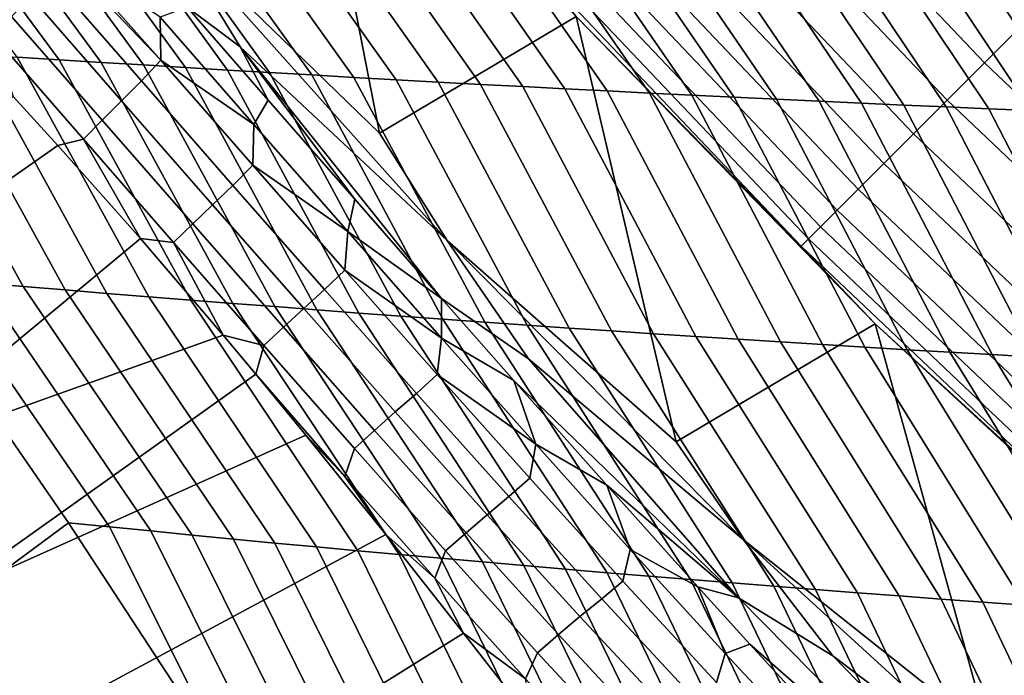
# Model space of a CAD drawing. Header units: metres. Extents: x -109 to 109, y -100 to 58.
# Tile 294 of 642: x -14.47 to -12.27, y -26.48 to -25.02. Entities that reach past the tile are written whole.
import ezdxf

# ---------------------------------------------------------------- set-up
doc = ezdxf.new("R2010")
doc.units = ezdxf.units.M
doc.layers.add('solid_21_062_100_XXX', color=7, linetype='CONTINUOUS')

msp = doc.modelspace()

# ---------------------------------------------------------------- linework, layer by layer
at = {"layer": 'solid_21_062_100_XXX'}
for points in [[(-12.123857, -24.923857, 28.483959), (-12.741755, -24.272728, 28.483959), (-12.844791, -24.365501, 28.377752), (-12.221896, -25.021896, 28.377752)], [(-14.142001, -24.807844, 26.000853), (-13.665593, -25.270016, 25.997431), (-13.857032, -24.288368, 25.997431), (-14.290224, -24.549013, 25.997431)], [(-13.665593, -25.270016, 25.997431), (-13.225946, -25.009596, 25.997431), (-13.857032, -24.288368, 25.997431)], [(-14.142001, -24.807844, 26.000853), (-14.58528, -24.348516, 26.011116), (-14.095791, -24.988293, 26.020733), (-13.97708, -25.077391, 26.011074)], [(-12.221896, -25.021896, 28.377752), (-12.844791, -24.365501, 28.377752), (-12.940549, -24.451723, 28.259855), (-12.31301, -25.11301, 28.259855)], [(-12.31301, -25.11301, 28.259855), (-12.940549, -24.451723, 28.259855), (-13.028297, -24.530731, 28.131165), (-12.396503, -25.196503, 28.131165)], [(-12.396503, -25.196503, 28.131165), (-13.028297, -24.530731, 28.131165), (-13.107368, -24.601927, 27.992664), (-12.47174, -25.27174, 27.992664)], [(-14.475131, -25.099939, -18.487946), (-14.864243, -24.57585, -18.736746), (-14.76955, -24.580339, -18.749241), (-14.381275, -25.10593, -18.502785)], [(-14.381275, -25.10593, -18.502785), (-14.76955, -24.580339, -18.749241), (-14.674807, -24.584757, -18.761755), (-14.287364, -25.111832, -18.517653)], [(-14.287364, -25.111832, -18.517653), (-14.674807, -24.584757, -18.761755), (-14.580013, -24.5891, -18.774286), (-14.193398, -25.117645, -18.532545)], [(-14.193398, -25.117645, -18.532545), (-14.580013, -24.5891, -18.774286), (-14.485168, -24.59337, -18.786839), (-14.099376, -25.123369, -18.547462)], [(-14.099376, -25.123369, -18.547462), (-14.485168, -24.59337, -18.786839), (-14.390275, -24.597567, -18.799406), (-14.0053, -25.129004, -18.562405)], [(-14.0053, -25.129004, -18.562405), (-14.390275, -24.597567, -18.799406), (-14.295333, -24.601692, -18.811993), (-13.911171, -25.134552, -18.577374)], [(-13.911171, -25.134552, -18.577374), (-14.295333, -24.601692, -18.811993), (-14.200343, -24.605743, -18.824594), (-13.816989, -25.140011, -18.592363)], [(-13.816989, -25.140011, -18.592363), (-14.200343, -24.605743, -18.824594), (-14.105305, -24.609722, -18.837215), (-13.722754, -25.145382, -18.607378)], [(-13.722754, -25.145382, -18.607378), (-14.105305, -24.609722, -18.837215), (-14.010219, -24.613626, -18.84985), (-13.628468, -25.150663, -18.622416)], [(-12.47174, -25.27174, 27.992664), (-13.107368, -24.601927, 27.992664), (-13.177157, -24.664766, 27.845409), (-12.538145, -25.338144, 27.845409)], [(-13.628468, -25.150663, -18.622416), (-14.010219, -24.613626, -18.84985), (-13.915086, -24.61746, -18.862501), (-13.534129, -25.155859, -18.637476)], [(-13.534129, -25.155859, -18.637476), (-13.915086, -24.61746, -18.862501), (-13.819907, -24.621222, -18.87517), (-13.439739, -25.160965, -18.652557)], [(-13.439739, -25.160965, -18.652557), (-13.819907, -24.621222, -18.87517), (-13.724682, -24.624908, -18.887852), (-13.3453, -25.165983, -18.66766)], [(-13.3453, -25.165983, -18.66766), (-13.724682, -24.624908, -18.887852), (-13.629412, -24.628525, -18.900549), (-13.250809, -25.170916, -18.682785)], [(-13.250809, -25.170916, -18.682785), (-13.629412, -24.628525, -18.900549), (-13.534096, -24.632067, -18.91326), (-13.156269, -25.175758, -18.697929)], [(-13.156269, -25.175758, -18.697929), (-13.534096, -24.632067, -18.91326), (-13.438735, -24.635538, -18.925985), (-13.061679, -25.180513, -18.713095)], [(-13.061679, -25.180513, -18.713095), (-13.438735, -24.635538, -18.925985), (-13.343329, -24.638937, -18.938725), (-12.967041, -25.185183, -18.728279)], [(-12.967041, -25.185183, -18.728279), (-13.343329, -24.638937, -18.938725), (-13.247881, -24.642265, -18.951475), (-12.872354, -25.189764, -18.743483)], [(-12.872354, -25.189764, -18.743483), (-13.247881, -24.642265, -18.951475), (-13.152388, -24.645521, -18.964241), (-12.777618, -25.194258, -18.758705)], [(-12.777618, -25.194258, -18.758705), (-13.152388, -24.645521, -18.964241), (-13.056852, -24.648705, -18.977018), (-12.682835, -25.198666, -18.773947)], [(-12.682835, -25.198666, -18.773947), (-13.056852, -24.648705, -18.977018), (-12.961273, -24.651815, -18.989807), (-12.588004, -25.202984, -18.789206)], [(-12.588004, -25.202984, -18.789206), (-12.961273, -24.651815, -18.989807), (-12.865653, -24.654856, -19.002609), (-12.493127, -25.207218, -18.804482)], [(-12.538145, -25.338144, 27.845409), (-13.177157, -24.664766, 27.845409), (-13.237134, -24.718769, 27.690523), (-12.595213, -25.395212, 27.690523)], [(-12.493127, -25.207218, -18.804482), (-12.865653, -24.654856, -19.002609), (-12.76999, -24.657824, -19.015423), (-12.398203, -25.211363, -18.819775)], [(-12.398203, -25.211363, -18.819775), (-12.76999, -24.657824, -19.015423), (-12.674286, -24.660721, -19.028248), (-12.303233, -25.215424, -18.835083)], [(-12.303233, -25.215424, -18.835083), (-12.674286, -24.660721, -19.028248), (-12.578541, -24.663546, -19.041082), (-12.208218, -25.219397, -18.85041)], [(-12.208218, -25.219397, -18.85041), (-12.578541, -24.663546, -19.041082), (-12.482755, -24.6663, -19.053928), (-12.113156, -25.223282, -18.865751)], [(-12.113156, -25.223282, -18.865751), (-12.482755, -24.6663, -19.053928), (-12.386929, -24.668983, -19.066784), (-12.01805, -25.227081, -18.881109)], [(-12.01805, -25.227081, -18.881109), (-12.386929, -24.668983, -19.066784), (-12.291061, -24.671595, -19.079649), (-11.9229, -25.230793, -18.896481)], [(-11.9229, -25.230793, -18.896481), (-12.291061, -24.671595, -19.079649), (-12.195156, -24.674135, -19.092525), (-11.827705, -25.234421, -18.911867)], [(-12.595213, -25.395212, 27.690523), (-13.237134, -24.718769, 27.690523), (-13.286839, -24.763523, 27.529186), (-12.642508, -25.442509, 27.529186)], [(-12.642508, -25.442509, 27.529186), (-13.286839, -24.763523, 27.529186), (-13.325895, -24.798691, 27.362629), (-12.67967, -25.47967, 27.362629)], [(-13.514312, -25.510149, 26.000853), (-13.665593, -25.270016, 25.997431), (-14.142001, -24.807844, 26.000853)], [(-13.514312, -25.510149, 26.000853), (-14.142001, -24.807844, 26.000853), (-13.97708, -25.077391, 26.011074)], [(-12.67967, -25.47967, 27.362629), (-13.325895, -24.798691, 27.362629), (-13.354004, -24.823999, 27.192122), (-12.706415, -25.506416, 27.192122)], [(-12.706415, -25.506416, 27.192122), (-13.354004, -24.823999, 27.192122), (-13.370951, -24.839258, 27.018965), (-12.722541, -25.522541, 27.018965)], [(-12.722541, -25.522541, 27.018965), (-13.370951, -24.839258, 27.018965), (-13.225935, -25.009613, 26.844654)], [(-14.154208, -25.107019, 26.047626), (-14.360433, -24.87463, 26.050049), (-14.367054, -24.883854, 26.050959)], [(-14.155469, -25.010855, 26.03804), (-14.358998, -24.871891, 26.04978), (-14.360433, -24.87463, 26.050049), (-14.154208, -25.107019, 26.047626)], [(-14.197542, -25.153191, 26.049437), (-14.154208, -25.107019, 26.047626), (-14.367054, -24.883854, 26.050959), (-14.401451, -24.919075, 26.052021)], [(-14.242126, -25.197515, 26.043306), (-14.197542, -25.153191, 26.049437), (-14.401451, -24.919075, 26.052021), (-14.445128, -24.964457, 26.046324)], [(-14.285618, -25.241161, 26.029329), (-14.242126, -25.197515, 26.043306), (-14.445128, -24.964457, 26.046324), (-14.487865, -25.00915, 26.032738)], [(-14.155469, -25.010855, 26.03804), (-13.946047, -25.250599, 26.038443), (-13.91397, -25.196526, 26.020988), (-14.095791, -24.988293, 26.020733)], [(-13.97708, -25.077391, 26.011074), (-14.095791, -24.988293, 26.020733), (-13.91397, -25.196526, 26.020988)], [(-14.327312, -25.283451, 26.007729), (-14.285618, -25.241161, 26.029329), (-14.487865, -25.00915, 26.032738), (-14.528922, -25.052416, 26.011486)], [(-13.946047, -25.250599, 26.038443), (-14.155469, -25.010855, 26.03804), (-14.154208, -25.107019, 26.047626)], [(-13.514312, -25.510149, 26.000853), (-13.002313, -25.960152, 25.997431), (-13.225946, -25.009596, 25.997431), (-13.665593, -25.270016, 25.997431)], [(-13.002313, -25.960152, 25.997431), (-12.557368, -25.696217, 25.997431), (-13.225946, -25.009596, 25.997431)], [(-12.557367, -25.69622, 26.844654), (-13.225935, -25.009613, 26.844654), (-13.225946, -25.009596, 25.997431), (-12.557368, -25.696217, 25.997431)], [(-12.722541, -25.522541, 27.018965), (-13.225935, -25.009613, 26.844654), (-12.557367, -25.69622, 26.844654)], [(-11.565502, -25.644791, 28.377752), (-12.221896, -25.021896, 28.377752), (-12.31301, -25.11301, 28.259855), (-11.651722, -25.740549, 28.259855)], [(-14.327312, -25.283451, 26.007729), (-14.528922, -25.052416, 26.011486), (-14.48412, -25.188427, 25.980612), (-14.384803, -25.297394, 25.981033)], [(-14.555229, -25.605093, -18.186674), (-14.849979, -25.075085, -18.428864), (-14.756354, -25.081432, -18.44359), (-14.461783, -25.612988, -18.203903)], [(-14.461783, -25.612988, -18.203903), (-14.756354, -25.081432, -18.44359), (-14.662671, -25.08769, -18.458347), (-14.368273, -25.620775, -18.221169)], [(-14.368273, -25.620775, -18.221169), (-14.662671, -25.08769, -18.458347), (-14.56893, -25.093859, -18.473133), (-14.274697, -25.628456, -18.238472)], [(-14.274697, -25.628456, -18.238472), (-14.56893, -25.093859, -18.473133), (-14.475131, -25.099939, -18.487946), (-14.181058, -25.636032, -18.255808)], [(-13.97708, -25.077391, 26.011074), (-13.720568, -25.418058, 26.02293), (-13.526587, -25.639626, 26.026644)], [(-13.514312, -25.510149, 26.000853), (-13.97708, -25.077391, 26.011074), (-13.526587, -25.639626, 26.026644), (-13.332011, -25.775, 26.011074)], [(-13.97708, -25.077391, 26.011074), (-13.91397, -25.196526, 26.020988), (-13.720568, -25.418058, 26.02293)], [(-14.181058, -25.636032, -18.255808), (-14.475131, -25.099939, -18.487946), (-14.381275, -25.10593, -18.502785), (-14.087356, -25.643499, -18.27318)], [(-14.087356, -25.643499, -18.27318), (-14.381275, -25.10593, -18.502785), (-14.287364, -25.111832, -18.517653), (-13.993591, -25.650862, -18.290586)], [(-13.993591, -25.650862, -18.290586), (-14.287364, -25.111832, -18.517653), (-14.193398, -25.117645, -18.532545), (-13.899766, -25.658119, -18.308025)], [(-13.993189, -25.386856, 26.051128), (-13.948778, -25.341965, 26.048925), (-14.154208, -25.107019, 26.047626), (-14.197542, -25.153191, 26.049437)], [(-13.946047, -25.250599, 26.038443), (-14.154208, -25.107019, 26.047626), (-13.948778, -25.341965, 26.048925)], [(-11.651722, -25.740549, 28.259855), (-12.31301, -25.11301, 28.259855), (-12.396503, -25.196503, 28.131165), (-11.730732, -25.828297, 28.131165)], [(-13.899766, -25.658119, -18.308025), (-14.193398, -25.117645, -18.532545), (-14.099376, -25.123369, -18.547462), (-13.80588, -25.66527, -18.325497)], [(-13.80588, -25.66527, -18.325497), (-14.099376, -25.123369, -18.547462), (-14.0053, -25.129004, -18.562405), (-13.711932, -25.672314, -18.343002)], [(-13.711932, -25.672314, -18.343002), (-14.0053, -25.129004, -18.562405), (-13.911171, -25.134552, -18.577374), (-13.617926, -25.679253, -18.360537)], [(-13.617926, -25.679253, -18.360537), (-13.911171, -25.134552, -18.577374), (-13.816989, -25.140011, -18.592363), (-13.523861, -25.686087, -18.378101)], [(-14.038717, -25.430124, 26.045385), (-13.993189, -25.386856, 26.051128), (-14.197542, -25.153191, 26.049437), (-14.242126, -25.197515, 26.043306)], [(-13.523861, -25.686087, -18.378101), (-13.816989, -25.140011, -18.592363), (-13.722754, -25.145382, -18.607378), (-13.429737, -25.692816, -18.395699)], [(-13.429737, -25.692816, -18.395699), (-13.722754, -25.145382, -18.607378), (-13.628468, -25.150663, -18.622416), (-13.335555, -25.699438, -18.413322)], [(-13.335555, -25.699438, -18.413322), (-13.628468, -25.150663, -18.622416), (-13.534129, -25.155859, -18.637476), (-13.241316, -25.705956, -18.430977)], [(-13.241316, -25.705956, -18.430977), (-13.534129, -25.155859, -18.637476), (-13.439739, -25.160965, -18.652557), (-13.14702, -25.71237, -18.44866)], [(-13.14702, -25.71237, -18.44866), (-13.439739, -25.160965, -18.652557), (-13.3453, -25.165983, -18.66766), (-13.052668, -25.718678, -18.46637)], [(-13.052668, -25.718678, -18.46637), (-13.3453, -25.165983, -18.66766), (-13.250809, -25.170916, -18.682785), (-12.958259, -25.72488, -18.484106)], [(-12.958259, -25.72488, -18.484106), (-13.250809, -25.170916, -18.682785), (-13.156269, -25.175758, -18.697929), (-12.863795, -25.73098, -18.501869)], [(-12.863795, -25.73098, -18.501869), (-13.156269, -25.175758, -18.697929), (-13.061679, -25.180513, -18.713095), (-12.769276, -25.736973, -18.519659)], [(-12.769276, -25.736973, -18.519659), (-13.061679, -25.180513, -18.713095), (-12.967041, -25.185183, -18.728279), (-12.674702, -25.742863, -18.537474)], [(-14.945557, -25.690897, 25.571152), (-14.384803, -25.297394, 25.981033), (-14.48412, -25.188427, 25.980612)], [(-14.083114, -25.47283, 26.031816), (-14.038717, -25.430124, 26.045385), (-14.242126, -25.197515, 26.043306), (-14.285618, -25.241161, 26.029329)], [(-13.736382, -25.489906, 26.041607), (-13.720568, -25.418058, 26.02293), (-13.91397, -25.196526, 26.020988), (-13.946047, -25.250599, 26.038443)], [(-12.674702, -25.742863, -18.537474), (-12.967041, -25.185183, -18.728279), (-12.872354, -25.189764, -18.743483), (-12.580073, -25.748648, -18.555315)], [(-12.580073, -25.748648, -18.555315), (-12.872354, -25.189764, -18.743483), (-12.777618, -25.194258, -18.758705), (-12.485392, -25.75433, -18.573177)], [(-12.485392, -25.75433, -18.573177), (-12.777618, -25.194258, -18.758705), (-12.682835, -25.198666, -18.773947), (-12.390656, -25.759907, -18.591066)], [(-12.390656, -25.759907, -18.591066), (-12.682835, -25.198666, -18.773947), (-12.588004, -25.202984, -18.789206), (-12.295868, -25.765381, -18.608976)], [(-12.295868, -25.765381, -18.608976), (-12.588004, -25.202984, -18.789206), (-12.493127, -25.207218, -18.804482), (-12.201027, -25.77075, -18.626911)], [(-11.730732, -25.828297, 28.131165), (-12.396503, -25.196503, 28.131165), (-12.47174, -25.27174, 27.992664), (-11.801927, -25.907368, 27.992664)], [(-12.201027, -25.77075, -18.626911), (-12.493127, -25.207218, -18.804482), (-12.398203, -25.211363, -18.819775), (-12.106134, -25.776016, -18.644867)], [(-12.106134, -25.776016, -18.644867), (-12.398203, -25.211363, -18.819775), (-12.303233, -25.215424, -18.835083), (-12.011189, -25.781179, -18.662846)], [(-12.011189, -25.781179, -18.662846), (-12.303233, -25.215424, -18.835083), (-12.208218, -25.219397, -18.85041), (-11.916194, -25.786238, -18.680843)], [(-14.125663, -25.514311, 26.010633), (-14.083114, -25.47283, 26.031816), (-14.285618, -25.241161, 26.029329), (-14.327312, -25.283451, 26.007729)], [(-13.736382, -25.489906, 26.041607), (-13.946047, -25.250599, 26.038443), (-13.948778, -25.341965, 26.048925)], [(-14.327312, -25.283451, 26.007729), (-14.384803, -25.297394, 25.981033), (-14.20006, -25.505575, 25.984373)], [(-14.327312, -25.283451, 26.007729), (-14.20006, -25.505575, 25.984373), (-14.125663, -25.514311, 26.010633)], [(-11.801927, -25.907368, 27.992664), (-12.47174, -25.27174, 27.992664), (-12.538145, -25.338144, 27.845409), (-11.864766, -25.977158, 27.845409)], [(-14.79577, -26.000513, 25.527397), (-14.20006, -25.505575, 25.984373), (-14.384803, -25.297394, 25.981033), (-14.945557, -25.690897, 25.571152)], [(-13.788378, -25.619938, 26.05715), (-13.742967, -25.57634, 26.05374), (-13.948778, -25.341965, 26.048925), (-13.993189, -25.386856, 26.051128)], [(-13.736382, -25.489906, 26.041607), (-13.948778, -25.341965, 26.048925), (-13.742967, -25.57634, 26.05374)], [(-11.864766, -25.977158, 27.845409), (-12.538145, -25.338144, 27.845409), (-12.595213, -25.395212, 27.690523), (-11.918769, -26.037134, 27.690523)], [(-13.83485, -25.662214, 26.052608), (-13.788378, -25.619938, 26.05715), (-13.993189, -25.386856, 26.051128), (-14.038717, -25.430124, 26.045385)], [(-11.918769, -26.037134, 27.690523), (-12.595213, -25.395212, 27.690523), (-12.642508, -25.442509, 27.529186), (-11.963524, -26.08684, 27.529186)], [(-13.736382, -25.489906, 26.041607), (-13.526587, -25.639626, 26.026644), (-13.720568, -25.418058, 26.02293)], [(-13.880229, -25.704115, 26.040243), (-13.83485, -25.662214, 26.052608), (-14.038717, -25.430124, 26.045385), (-14.083114, -25.47283, 26.031816)], [(-11.963524, -26.08684, 27.529186), (-12.642508, -25.442509, 27.529186), (-12.67967, -25.47967, 27.362629), (-11.998691, -26.125896, 27.362629)], [(-13.923785, -25.744993, 26.020247), (-13.880229, -25.704115, 26.040243), (-14.083114, -25.47283, 26.031816), (-14.125663, -25.514311, 26.010633)], [(-13.526472, -25.728411, 26.047686), (-13.736382, -25.489906, 26.041607), (-13.742967, -25.57634, 26.05374)], [(-13.526472, -25.728411, 26.047686), (-13.526587, -25.639626, 26.026644), (-13.736382, -25.489906, 26.041607)], [(-11.998691, -26.125896, 27.362629), (-12.67967, -25.47967, 27.362629), (-12.706415, -25.506416, 27.192122), (-12.023999, -26.154005, 27.192122)], [(-14.79577, -26.000513, 25.527397), (-14.015185, -25.721603, 25.991219), (-14.20006, -25.505575, 25.984373)], [(-14.125663, -25.514311, 26.010633), (-14.20006, -25.505575, 25.984373), (-14.015185, -25.721603, 25.991219)], [(-12.851786, -26.179689, 26.000853), (-13.002313, -25.960152, 25.997431), (-13.514312, -25.510149, 26.000853)], [(-12.851786, -26.179689, 26.000853), (-13.514312, -25.510149, 26.000853), (-13.332011, -25.775, 26.011074)], [(-12.023999, -26.154005, 27.192122), (-12.706415, -25.506416, 27.192122), (-12.722541, -25.522541, 27.018965), (-12.039258, -26.170952, 27.018965)], [(-14.125663, -25.514311, 26.010633), (-14.015185, -25.721603, 25.991219), (-13.923785, -25.744993, 26.020247)], [(-12.039258, -26.170952, 27.018965), (-12.722541, -25.522541, 27.018965), (-12.557367, -25.69622, 26.844654)], [(-13.582936, -25.852119, 26.067579), (-13.536676, -25.809795, 26.062185), (-13.742967, -25.57634, 26.05374), (-13.788378, -25.619938, 26.05715)], [(-13.526472, -25.728411, 26.047686), (-13.742967, -25.57634, 26.05374), (-13.536676, -25.809795, 26.062185)], [(-14.361083, -26.141146, -17.95299), (-14.970239, -26.592825, -17.550104), (-15.348546, -26.036022, -17.743546), (-14.741923, -25.588984, -18.15233)], [(-14.268834, -26.150488, -17.972582), (-14.361083, -26.141146, -17.95299), (-14.741923, -25.588984, -18.15233), (-14.64861, -25.597092, -18.169483)], [(-14.268834, -26.150488, -17.972582), (-14.64861, -25.597092, -18.169483), (-14.555229, -25.605093, -18.186674), (-14.176514, -26.159708, -17.992218)], [(-14.176514, -26.159708, -17.992218), (-14.555229, -25.605093, -18.186674), (-14.461783, -25.612988, -18.203903), (-14.084124, -26.168806, -18.011896)], [(-14.084124, -26.168806, -18.011896), (-14.461783, -25.612988, -18.203903), (-14.368273, -25.620775, -18.221169), (-13.991664, -26.177784, -18.031618)], [(-13.991664, -26.177784, -18.031618), (-14.368273, -25.620775, -18.221169), (-14.274697, -25.628456, -18.238472), (-13.899137, -26.186638, -18.05138)], [(-13.630278, -25.893492, 26.065023), (-13.582936, -25.852119, 26.067579), (-13.788378, -25.619938, 26.05715), (-13.83485, -25.662214, 26.052608)], [(-13.899137, -26.186638, -18.05138), (-14.274697, -25.628456, -18.238472), (-14.181058, -25.636032, -18.255808), (-13.80654, -26.195372, -18.071184)], [(-13.80654, -26.195372, -18.071184), (-14.181058, -25.636032, -18.255808), (-14.087356, -25.643499, -18.27318), (-13.713878, -26.203985, -18.091026)], [(-13.713878, -26.203985, -18.091026), (-14.087356, -25.643499, -18.27318), (-13.993591, -25.650862, -18.290586), (-13.621148, -26.212475, -18.110909)], [(-13.364944, -25.822966, 26.031103), (-12.862557, -26.309086, 26.02792), (-13.332011, -25.775, 26.011074), (-13.526587, -25.639626, 26.026644)], [(-13.526472, -25.728411, 26.047686), (-13.364944, -25.822966, 26.031103), (-13.526587, -25.639626, 26.026644)], [(-13.621148, -26.212475, -18.110909), (-13.993591, -25.650862, -18.290586), (-13.899766, -25.658119, -18.308025), (-13.528353, -26.220846, -18.130831)], [(-13.528353, -26.220846, -18.130831), (-13.899766, -25.658119, -18.308025), (-13.80588, -25.66527, -18.325497), (-13.435493, -26.229094, -18.150787)], [(-13.676637, -25.934746, 26.054632), (-13.630278, -25.893492, 26.065023), (-13.83485, -25.662214, 26.052608), (-13.880229, -25.704115, 26.040243)], [(-13.435493, -26.229094, -18.150787), (-13.80588, -25.66527, -18.325497), (-13.711932, -25.672314, -18.343002), (-13.342567, -26.237223, -18.170782)], [(-13.342567, -26.237223, -18.170782), (-13.711932, -25.672314, -18.343002), (-13.617926, -25.679253, -18.360537), (-13.249578, -26.24523, -18.190813)], [(-13.249578, -26.24523, -18.190813), (-13.617926, -25.679253, -18.360537), (-13.523861, -25.686087, -18.378101), (-13.156527, -26.253117, -18.21088)], [(-13.156527, -26.253117, -18.21088), (-13.523861, -25.686087, -18.378101), (-13.429737, -25.692816, -18.395699), (-13.063412, -26.260883, -18.23098)], [(-13.721272, -25.975245, 26.036573), (-13.676637, -25.934746, 26.054632), (-13.880229, -25.704115, 26.040243), (-13.923785, -25.744993, 26.020247)], [(-13.063412, -26.260883, -18.23098), (-13.429737, -25.692816, -18.395699), (-13.335555, -25.699438, -18.413322), (-12.970236, -26.26853, -18.251114)], [(-12.970236, -26.26853, -18.251114), (-13.335555, -25.699438, -18.413322), (-13.241316, -25.705956, -18.430977), (-12.876997, -26.276056, -18.271282)], [(-12.876997, -26.276056, -18.271282), (-13.241316, -25.705956, -18.430977), (-13.14702, -25.71237, -18.44866), (-12.783698, -26.283463, -18.291483)], [(-12.851786, -26.179689, 26.000853), (-12.302389, -26.616692, 25.997431), (-12.557368, -25.696217, 25.997431), (-13.002313, -25.960152, 25.997431)], [(-12.302389, -26.616692, 25.997431), (-11.93934, -26.931602, 25.997431), (-11.853194, -26.346281, 25.997431), (-12.557368, -25.696217, 25.997431)], [(-11.853205, -26.346273, 26.844654), (-12.557367, -25.69622, 26.844654), (-12.557368, -25.696217, 25.997431), (-11.853194, -26.346281, 25.997431)], [(-12.039258, -26.170952, 27.018965), (-12.557367, -25.69622, 26.844654), (-11.853205, -26.346273, 26.844654)], [(-14.79577, -26.000513, 25.527397), (-14.649969, -26.313065, 25.491798), (-13.942253, -25.809162, 25.994915), (-14.015185, -25.721603, 25.991219)], [(-13.923785, -25.744993, 26.020247), (-14.015185, -25.721603, 25.991219), (-13.942253, -25.809162, 25.994915)], [(-13.316117, -25.965595, 26.056908), (-13.526472, -25.728411, 26.047686), (-13.536676, -25.809795, 26.062185)], [(-13.316117, -25.965595, 26.056908), (-13.364944, -25.822966, 26.031103), (-13.526472, -25.728411, 26.047686)], [(-12.783698, -26.283463, -18.291483), (-13.14702, -25.71237, -18.44866), (-13.052668, -25.718678, -18.46637), (-12.690338, -26.290751, -18.311714)], [(-12.690338, -26.290751, -18.311714), (-13.052668, -25.718678, -18.46637), (-12.958259, -25.72488, -18.484106), (-12.596917, -26.297916, -18.331978)], [(-12.596917, -26.297916, -18.331978), (-12.958259, -25.72488, -18.484106), (-12.863795, -25.73098, -18.501869), (-12.503438, -26.304964, -18.352272)], [(-12.503438, -26.304964, -18.352272), (-12.863795, -25.73098, -18.501869), (-12.769276, -25.736973, -18.519659), (-12.409899, -26.311892, -18.372597)], [(-13.742907, -26.037783, 26.013403), (-13.721272, -25.975245, 26.036573), (-13.923785, -25.744993, 26.020247), (-13.942253, -25.809162, 25.994915)], [(-12.409899, -26.311892, -18.372597), (-12.769276, -25.736973, -18.519659), (-12.674702, -25.742863, -18.537474), (-12.3163, -26.318701, -18.39295)], [(-12.3163, -26.318701, -18.39295), (-12.674702, -25.742863, -18.537474), (-12.580073, -25.748648, -18.555315), (-12.222644, -26.325392, -18.41333)], [(-12.222644, -26.325392, -18.41333), (-12.580073, -25.748648, -18.555315), (-12.485392, -25.75433, -18.573177), (-12.12893, -26.331961, -18.433741)], [(-12.12893, -26.331961, -18.433741), (-12.485392, -25.75433, -18.573177), (-12.390656, -25.759907, -18.591066), (-12.035157, -26.338413, -18.454178)], [(-12.851786, -26.179689, 26.000853), (-13.332011, -25.775, 26.011074), (-12.862557, -26.309086, 26.02792), (-12.652165, -26.438763, 26.011074)], [(-12.035157, -26.338413, -18.454178), (-12.390656, -25.759907, -18.591066), (-12.295868, -25.765381, -18.608976), (-11.941328, -26.344748, -18.474642)], [(-11.941328, -26.344748, -18.474642), (-12.295868, -25.765381, -18.608976), (-12.201027, -25.77075, -18.626911), (-11.847443, -26.350962, -18.495132)], [(-14.649969, -26.313065, 25.491798), (-13.830255, -25.945673, 26.001966), (-13.942253, -25.809162, 25.994915)], [(-13.742907, -26.037783, 26.013403), (-13.942253, -25.809162, 25.994915), (-13.830255, -25.945673, 26.001966)], [(-13.376513, -26.08287, 26.082508), (-13.329623, -26.041817, 26.074419), (-13.536676, -25.809795, 26.062185), (-13.582936, -25.852119, 26.067579)], [(-13.316117, -25.965595, 26.056908), (-13.536676, -25.809795, 26.062185), (-13.329623, -26.041817, 26.074419)], [(-13.364944, -25.822966, 26.031103), (-13.157532, -26.057156, 26.039288), (-12.862557, -26.309086, 26.02792)], [(-13.316117, -25.965595, 26.056908), (-13.157532, -26.057156, 26.039288), (-13.364944, -25.822966, 26.031103)], [(-13.424569, -26.123413, 26.082663), (-13.376513, -26.08287, 26.082508), (-13.582936, -25.852119, 26.067579), (-13.630278, -25.893492, 26.065023)], [(-13.471824, -26.16416, 26.074972), (-13.424569, -26.123413, 26.082663), (-13.630278, -25.893492, 26.065023), (-13.676637, -25.934746, 26.054632)], [(-14.649969, -26.313065, 25.491798), (-14.508265, -26.628311, 25.464382), (-13.651058, -26.167717, 26.017368), (-13.830255, -25.945673, 26.001966)], [(-13.742907, -26.037783, 26.013403), (-13.830255, -25.945673, 26.001966), (-13.651058, -26.167717, 26.017368)], [(-13.517524, -26.204483, 26.059563), (-13.471824, -26.16416, 26.074972), (-13.676637, -25.934746, 26.054632), (-13.721272, -25.975245, 26.036573)], [(-13.541942, -26.265114, 26.039438), (-13.517524, -26.204483, 26.059563), (-13.721272, -25.975245, 26.036573), (-13.742907, -26.037783, 26.013403)], [(-13.316117, -25.965595, 26.056908), (-13.329623, -26.041817, 26.074419), (-13.121427, -26.271767, 26.090612), (-13.104989, -26.200851, 26.069546)], [(-13.104989, -26.200851, 26.069546), (-13.157532, -26.057156, 26.039288), (-13.316117, -25.965595, 26.056908)], [(-13.742907, -26.037783, 26.013403), (-13.651058, -26.167717, 26.017368), (-13.541942, -26.265114, 26.039438)], [(-13.168668, -26.311514, 26.102018), (-13.121427, -26.271767, 26.090612), (-13.329623, -26.041817, 26.074419), (-13.376513, -26.08287, 26.082508)], [(-13.157532, -26.057156, 26.039288), (-12.953882, -26.28487, 26.050325), (-12.862557, -26.309086, 26.02792)], [(-13.104989, -26.200851, 26.069546), (-12.953882, -26.28487, 26.050325), (-13.157532, -26.057156, 26.039288)], [(-13.21722, -26.351255, 26.105534), (-13.168668, -26.311514, 26.102018), (-13.376513, -26.08287, 26.082508), (-13.424569, -26.123413, 26.082663)], [(-13.26521, -26.391582, 26.101208), (-13.21722, -26.351255, 26.105534), (-13.424569, -26.123413, 26.082663), (-13.471824, -26.16416, 26.074972)], [(-13.989147, -26.710283, -17.787453), (-14.602158, -27.166821, -17.390066), (-14.970239, -26.592825, -17.550104), (-14.361083, -26.141146, -17.95299)], [(-14.268834, -26.150488, -17.972582), (-13.989147, -26.710283, -17.787453), (-14.361083, -26.141146, -17.95299)], [(-14.176514, -26.159708, -17.992218), (-13.89701, -26.720776, -17.809772), (-13.989147, -26.710283, -17.787453), (-14.268834, -26.150488, -17.972582)], [(-14.508265, -26.628311, 25.464382), (-14.370768, -26.94602, 25.445169), (-13.477339, -26.388102, 26.037123), (-13.651058, -26.167717, 26.017368)], [(-13.89701, -26.720776, -17.809772), (-14.176514, -26.159708, -17.992218), (-14.084124, -26.168806, -18.011896), (-13.804796, -26.731127, -17.832142)], [(-13.804796, -26.731127, -17.832142), (-14.084124, -26.168806, -18.011896), (-13.991664, -26.177784, -18.031618), (-13.712507, -26.741339, -17.854559)], [(-13.541942, -26.265114, 26.039438), (-13.651058, -26.167717, 26.017368), (-13.477339, -26.388102, 26.037123)], [(-13.311875, -26.431871, 26.089113), (-13.26521, -26.391582, 26.101208), (-13.471824, -26.16416, 26.074972), (-13.517524, -26.204483, 26.059563)], [(-13.712507, -26.741339, -17.854559), (-13.991664, -26.177784, -18.031618), (-13.899137, -26.186638, -18.05138), (-13.620143, -26.751411, -17.877024)], [(-13.620143, -26.751411, -17.877024), (-13.899137, -26.186638, -18.05138), (-13.80654, -26.195372, -18.071184), (-13.527704, -26.761345, -17.899536)], [(-13.527704, -26.761345, -17.899536), (-13.80654, -26.195372, -18.071184), (-13.713878, -26.203985, -18.091026), (-13.435193, -26.771139, -17.922092)], [(-12.156131, -26.814741, 26.000853), (-12.302389, -26.616692, 25.997431), (-12.851786, -26.179689, 26.000853)], [(-12.156131, -26.814741, 26.000853), (-12.851786, -26.179689, 26.000853), (-12.652165, -26.438763, 26.011074)], [(-13.435193, -26.771139, -17.922092), (-13.713878, -26.203985, -18.091026), (-13.621148, -26.212475, -18.110909), (-13.342608, -26.780794, -17.944695)], [(-13.342608, -26.780794, -17.944695), (-13.621148, -26.212475, -18.110909), (-13.528353, -26.220846, -18.130831), (-13.249952, -26.79031, -17.96734)], [(-13.339001, -26.490726, 26.072557), (-13.311875, -26.431871, 26.089113), (-13.517524, -26.204483, 26.059563), (-13.541942, -26.265114, 26.039438)], [(-13.104989, -26.200851, 26.069546), (-13.121427, -26.271767, 26.090612), (-12.911633, -26.49892, 26.110926), (-12.892653, -26.433496, 26.085892)], [(-12.892653, -26.433496, 26.085892), (-12.953882, -26.28487, 26.050325), (-13.104989, -26.200851, 26.069546)], [(-13.249952, -26.79031, -17.96734), (-13.528353, -26.220846, -18.130831), (-13.435493, -26.229094, -18.150787), (-13.157225, -26.799686, -17.990028)], [(-13.157225, -26.799686, -17.990028), (-13.435493, -26.229094, -18.150787), (-13.342567, -26.237223, -18.170782), (-13.064426, -26.808926, -18.01276)], [(-13.064426, -26.808926, -18.01276), (-13.342567, -26.237223, -18.170782), (-13.249578, -26.24523, -18.190813), (-12.971559, -26.818026, -18.035532)], [(-12.971559, -26.818026, -18.035532), (-13.249578, -26.24523, -18.190813), (-13.156527, -26.253117, -18.21088), (-12.878622, -26.826988, -18.058344)], [(-12.878622, -26.826988, -18.058344), (-13.156527, -26.253117, -18.21088), (-13.063412, -26.260883, -18.23098), (-12.785617, -26.835814, -18.081194)], [(-12.785617, -26.835814, -18.081194), (-13.063412, -26.260883, -18.23098), (-12.970236, -26.26853, -18.251114), (-12.692543, -26.8445, -18.104084)], [(-13.541942, -26.265114, 26.039438), (-13.477339, -26.388102, 26.037123), (-13.339001, -26.490726, 26.072557)], [(-12.958905, -26.537256, 26.126175), (-12.911633, -26.49892, 26.110926), (-13.121427, -26.271767, 26.090612), (-13.168668, -26.311514, 26.102018)], [(-12.692543, -26.8445, -18.104084), (-12.970236, -26.26853, -18.251114), (-12.876997, -26.276056, -18.271282), (-12.599402, -26.853048, -18.12701)], [(-12.599402, -26.853048, -18.12701), (-12.876997, -26.276056, -18.271282), (-12.783698, -26.283463, -18.291483), (-12.506194, -26.86146, -18.149975)], [(-12.506194, -26.86146, -18.149975), (-12.783698, -26.283463, -18.291483), (-12.690338, -26.290751, -18.311714), (-12.41292, -26.869734, -18.172976)], [(-12.837656, -26.412783, 26.057804), (-12.25523, -26.924603, 26.0511), (-12.862557, -26.309086, 26.02792), (-12.953882, -26.28487, 26.050325)], [(-12.892653, -26.433496, 26.085892), (-12.837656, -26.412783, 26.057804), (-12.953882, -26.28487, 26.050325)], [(-12.41292, -26.869734, -18.172976), (-12.690338, -26.290751, -18.311714), (-12.596917, -26.297916, -18.331978), (-12.31958, -26.877871, -18.196012)], [(-12.31958, -26.877871, -18.196012), (-12.596917, -26.297916, -18.331978), (-12.503438, -26.304964, -18.352272), (-12.226174, -26.88587, -18.219084)], [(-12.226174, -26.88587, -18.219084), (-12.503438, -26.304964, -18.352272), (-12.409899, -26.311892, -18.372597), (-12.132705, -26.893734, -18.242189)], [(-13.007681, -26.576145, 26.133615), (-12.958905, -26.537256, 26.126175), (-13.168668, -26.311514, 26.102018), (-13.21722, -26.351255, 26.105534)], [(-12.25523, -26.924603, 26.0511), (-12.161004, -26.94393, 26.02792), (-12.652165, -26.438763, 26.011074), (-12.862557, -26.309086, 26.02792)], [(-12.132705, -26.893734, -18.242189), (-12.409899, -26.311892, -18.372597), (-12.3163, -26.318701, -18.39295), (-12.039169, -26.901459, -18.265327)], [(-12.039169, -26.901459, -18.265327), (-12.3163, -26.318701, -18.39295), (-12.222644, -26.325392, -18.41333), (-11.945571, -26.90905, -18.288498)], [(-13.056183, -26.616056, 26.133247), (-13.007681, -26.576145, 26.133615), (-13.21722, -26.351255, 26.105534), (-13.26521, -26.391582, 26.101208)], [(-14.237577, -27.265945, 25.434175), (-13.316072, -26.595243, 26.060455), (-13.477339, -26.388102, 26.037123), (-14.370768, -26.94602, 25.445169)], [(-13.339001, -26.490726, 26.072557), (-13.477339, -26.388102, 26.037123), (-13.316072, -26.595243, 26.060455)], [(-13.103641, -26.656372, 26.125082), (-13.056183, -26.616056, 26.133247), (-13.26521, -26.391582, 26.101208), (-13.311875, -26.431871, 26.089113)], [(-12.892653, -26.433496, 26.085892), (-12.678643, -26.662811, 26.106207), (-12.701113, -26.561371, 26.067955), (-12.837656, -26.412783, 26.057804)], [(-12.837656, -26.412783, 26.057804), (-12.701113, -26.561371, 26.067955), (-12.25523, -26.924603, 26.0511)], [(-13.133342, -26.713512, 26.112576), (-13.103641, -26.656372, 26.125082), (-13.311875, -26.431871, 26.089113), (-13.339001, -26.490726, 26.072557)], [(-12.892653, -26.433496, 26.085892), (-12.911633, -26.49892, 26.110926), (-12.699776, -26.722507, 26.13549), (-12.678643, -26.662811, 26.106207)], [(-12.156131, -26.814741, 26.000853), (-12.652165, -26.438763, 26.011074), (-12.161004, -26.94393, 26.02792), (-11.939317, -27.06695, 26.011074)]]:
    msp.add_3dface(points, dxfattribs=at)

doc.saveas('drawing.dxf')
